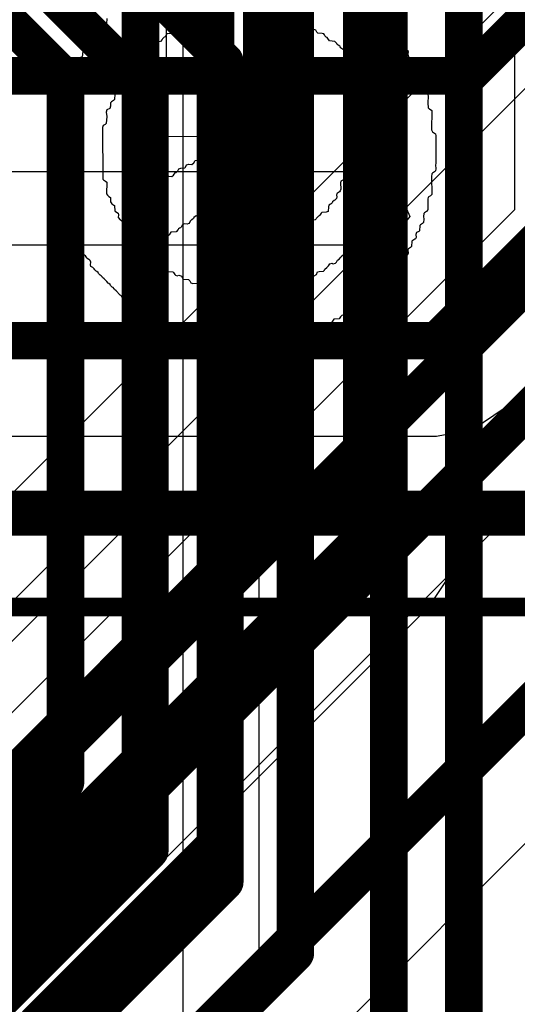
# Model space of a CAD drawing. Header units: millimetres. Extents: x -2 to 68, y -2 to 27.4.
# Tile 498 of 594: x 59.7 to 61, y 2.5 to 5.2. Entities that reach past the tile are written whole.
import ezdxf

# ---------------------------------------------------------------- set-up
doc = ezdxf.new("R2010")
doc.units = ezdxf.units.MM
for name, color, linetype in [('BottomLayer', 5, 'Continuous'), ('Mechanical10', 56, 'Continuous'), ('Mechanical6', 56, 'Continuous'), ('MidLayer2', 76, 'Continuous'), ('MidLayer3', 90, 'Continuous'), ('MidLayer5', 130, 'Continuous'), ('MidLayer6', 216, 'Continuous'), ('MidLayer7', 6, 'Continuous'), ('MidLayer8', 54, 'Continuous'), ('TopSolder', 216, 'Continuous')]:
    doc.layers.add(name, color=color, linetype=linetype)

# ---------------------------------------------------------------- blocks, each defined once
blk = doc.blocks.new('DF40C_80DP_0_4V_51__F_________1_B_291')
at = {"layer": 'Mechanical10', "const_width": 0.12}
blk.add_lwpolyline([(8.86, -1.03), (8.86, 1.03)], dxfattribs=at)
at = {"layer": 'Mechanical6', "const_width": 0.05}
blk.add_lwpolyline([(9.11, -1.28), (9.11, 1.28)], dxfattribs=at)

msp = doc.modelspace()

# ---------------------------------------------------------------- linework, layer by layer
at = {"layer": 'BottomLayer', "const_width": 0.1}
for points in [[(60.3981, 2.6666), (60.3981, 5.7725)], [(60.6476, 2.304), (60.6476, 5.5826)], [(60.185, 2.9561), (60.185, 5.455)], [(60.8476, 2.2211), (60.8476, 5.3826)], [(59.485, 5.3), (59.785, 5)], [(59.985, 3.0389), (59.985, 5.255)], [(59.785, 3.1218), (59.785, 5)], [(58.5942, 1.931), (59.785, 3.1218)], [(58.6771, 1.731), (59.985, 3.0389)], [(58.7599, 1.531), (60.185, 2.9561)], [(59.1366, 1.4051), (60.3981, 2.6666)]]:
    msp.add_lwpolyline(points, dxfattribs=at)
at = {"layer": 'BottomLayer', "const_width": 0.05}
for points in [[(59.76, 5, 1), (59.81, 5, 1)], [(59.76, 5, 1), (59.81, 5, 1)], [(59.76, 3.1218, 1), (59.81, 3.1218, 1)], [(59.76, 3.1218, 1), (59.81, 3.1218, 1)], [(59.96, 3.0389, 1), (60.01, 3.0389, 1)], [(59.96, 3.0389, 1), (60.01, 3.0389, 1)], [(60.16, 2.9561, 1), (60.21, 2.9561, 1)], [(60.16, 2.9561, 1), (60.21, 2.9561, 1)], [(60.3731, 2.6666, 1), (60.4231, 2.6666, 1)], [(60.3731, 2.6666, 1), (60.4231, 2.6666, 1)]]:
    msp.add_lwpolyline(points, format="xyb", close=True, dxfattribs=at)
at = {"layer": 'MidLayer2'}
for p, q in [((60.9552, 4.1198), (62.3052, 5.4698)), ((59.2535, 4.7517), (60.6506, 4.7517)), ((60.6506, 4.7517), (60.7036, 4.6317)), ((60.7036, 4.6317), (60.643, 4.5549)), ((60.643, 4.5549), (58.475, 4.5549)), ((60.8725, 4.0645), (60.9552, 4.1198)), ((59.3815, 4.0451), (60.775, 4.0451)), ((60.775, 4.0451), (60.8725, 4.0645))]:
    msp.add_line(p, q, dxfattribs=at)
at = {"layer": 'MidLayer2', "const_width": 0.1}
for points in [[(60.8596, 5.0066), (61.7886, 5.9356)], [(60.775, 4.3), (62.125, 5.65)], [(59.2535, 5.0066), (60.8596, 5.0066)], [(58.475, 4.3), (60.775, 4.3)]]:
    msp.add_lwpolyline(points, dxfattribs=at)
at = {"layer": 'MidLayer2', "const_width": 0.05}
for points in [[(60.8346, 5.0066, 1), (60.8846, 5.0066, 1)], [(60.8346, 5.0066, 1), (60.8846, 5.0066, 1)], [(60.75, 4.3, 1), (60.8, 4.3, 1)], [(60.75, 4.3, 1), (60.8, 4.3, 1)]]:
    msp.add_lwpolyline(points, format="xyb", close=True, dxfattribs=at)
at = {"layer": 'MidLayer3'}
for p, q in [((60.9827, 5.6359), (60.9827, 4.6493)), ((60.9827, 4.6493), (57.4308, 1.0974)), ((58.0393, 0.9073), (61.3173, 4.1853))]:
    msp.add_line(p, q, dxfattribs=at)
at = {"layer": 'MidLayer3', "const_width": 0.1}
for points in [[(57.4981, 0.9351), (61.1451, 4.5821)], [(57.6375, 0.7351), (61.385, 4.4827)]]:
    msp.add_lwpolyline(points, dxfattribs=at)
at = {"layer": 'MidLayer5'}
for p, q in [((60.8299, 3.7711), (60.8299, 5.6165)), ((60.0536, 5.3359), (60.0536, 3.9104)), ((60.0536, 3.9104), (59.4408, 3.2977)), ((60.8105, 3.6736), (60.8299, 3.7711)), ((60.7552, 3.5909), (60.8105, 3.6736)), ((57.5876, 0.4232), (60.7552, 3.5909))]:
    msp.add_line(p, q, dxfattribs=at)
at = {"layer": 'MidLayer5', "const_width": 0.1}
for points in [[(60.575, 3.7711), (60.575, 5.775)], [(60.3085, 3.8049), (60.3085, 5.4415)], [(57.0387, 0.5351), (60.3085, 3.8049)], [(57.139, 0.3351), (60.575, 3.7711)]]:
    msp.add_lwpolyline(points, dxfattribs=at)
at = {"layer": 'MidLayer5', "const_width": 0.05}
for points in [[(60.2835, 3.8049, 1), (60.3335, 3.8049, 1)], [(60.2835, 3.8049, 1), (60.3335, 3.8049, 1)], [(60.55, 3.7711, 1), (60.6, 3.7711, 1)], [(60.55, 3.7711, 1), (60.6, 3.7711, 1)]]:
    msp.add_lwpolyline(points, format="xyb", close=True, dxfattribs=at)
at = {"layer": 'MidLayer6'}
msp.add_line((59.766, 1.7141), (61.4513, 3.3995), dxfattribs=at)
at = {"layer": 'MidLayer6', "const_width": 0.1}
for points in [[(59.675, 5.58), (60.2099, 5.0451)], [(59.475, 5.4972), (60.0099, 4.9623)], [(60.2099, 2.8571), (60.2099, 5.0451)], [(60.0099, 2.94), (60.0099, 4.9623)], [(58.5795, 0.8881), (61.2711, 3.5797)], [(58.4572, 1.3872), (60.0099, 2.94)], [(58.54, 1.1872), (60.2099, 2.8571)]]:
    msp.add_lwpolyline(points, dxfattribs=at)
at = {"layer": 'MidLayer6', "const_width": 0.05}
for points in [[(60.1849, 5.0451, 1), (60.2349, 5.0451, 1)], [(60.1849, 5.0451, 1), (60.2349, 5.0451, 1)], [(59.9849, 4.9623, 1), (60.0349, 4.9623, 1)], [(59.9849, 4.9623, 1), (60.0349, 4.9623, 1)], [(59.9849, 2.94, 1), (60.0349, 2.94, 1)], [(59.9849, 2.94, 1), (60.0349, 2.94, 1)], [(60.1849, 2.8571, 1), (60.2349, 2.8571, 1)], [(60.1849, 2.8571, 1), (60.2349, 2.8571, 1)]]:
    msp.add_lwpolyline(points, format="xyb", close=True, dxfattribs=at)
at = {"layer": 'MidLayer7'}
for p, q in [((61.3, 5.55), (59.4071, 3.6571)), ((59.5513, 3.5129), (61.4442, 5.4058)), ((59.5513, 3.5129), (61.4442, 5.4058))]:
    msp.add_line(p, q, dxfattribs=at)
at = {"layer": 'MidLayer8'}
for p, q in [((60.098, 5.3592), (60.098, 1.196)), ((60.3019, 1.196), (60.3019, 5.3592))]:
    msp.add_line(p, q, dxfattribs=at)
at = {"layer": 'TopSolder'}
for p, q in [((59.8949, 5.1451), (59.896, 5.1594)), ((60.1175, 5.1473), (60.1142, 5.1418)), ((60.1202, 5.1501), (60.1175, 5.1473)), ((60.1312, 5.1512), (60.1202, 5.1501)), ((60.1357, 5.1523), (60.1312, 5.1512)), ((60.1384, 5.1572), (60.1357, 5.1523)), ((60.3819, 5.155), (60.3792, 5.16)), ((60.383, 5.1528), (60.3819, 5.155)), ((60.3886, 5.1506), (60.383, 5.1528)), ((60.4056, 5.1512), (60.3886, 5.1506)), ((60.41, 5.1501), (60.4056, 5.1512)), ((60.4156, 5.1412), (60.41, 5.1501)), ((60.6244, 5.1572), (60.6255, 5.155)), ((60.6255, 5.155), (60.6293, 5.1512)), ((60.6293, 5.1512), (60.6315, 5.1501)), ((60.6315, 5.1501), (60.6343, 5.1473)), ((60.6343, 5.1473), (60.6354, 5.1451)), ((59.8668, 5.1181), (59.869, 5.1203)), ((59.869, 5.1203), (59.8712, 5.1214)), ((59.8712, 5.1214), (59.8728, 5.1231)), ((59.8728, 5.1231), (59.8739, 5.1253)), ((59.8739, 5.1253), (59.88, 5.1313)), ((59.88, 5.1313), (59.8822, 5.1324)), ((59.8822, 5.1324), (59.885, 5.1363)), ((59.885, 5.1363), (59.8866, 5.139)), ((59.8866, 5.139), (59.8888, 5.1401)), ((59.8888, 5.1401), (59.8949, 5.1451)), ((60.0717, 5.1203), (60.0673, 5.1192)), ((60.0756, 5.1275), (60.0717, 5.1203)), ((60.0772, 5.1291), (60.0756, 5.1275)), ((60.0916, 5.1302), (60.0772, 5.1291)), ((60.0932, 5.1319), (60.0916, 5.1302)), ((60.0965, 5.1374), (60.0932, 5.1319)), ((60.0982, 5.139), (60.0965, 5.1374)), ((60.1092, 5.1401), (60.0982, 5.139)), ((60.1142, 5.1418), (60.1092, 5.1401)), ((60.4277, 5.1401), (60.4156, 5.1412)), ((60.4321, 5.139), (60.4277, 5.1401)), ((60.4348, 5.133), (60.4321, 5.139)), ((60.4365, 5.1313), (60.4348, 5.133)), ((60.4475, 5.1302), (60.4365, 5.1313)), ((60.4525, 5.1286), (60.4475, 5.1302)), ((60.4558, 5.1231), (60.4525, 5.1286)), ((60.4585, 5.1203), (60.4558, 5.1231)), ((60.4695, 5.1192), (60.4585, 5.1203)), ((60.6354, 5.1451), (60.6404, 5.1401)), ((60.6404, 5.1401), (60.6426, 5.139)), ((60.6426, 5.139), (60.6453, 5.1363)), ((60.6453, 5.1363), (60.6464, 5.1341)), ((60.6464, 5.1341), (60.6514, 5.1291)), ((60.6514, 5.1291), (60.6536, 5.128)), ((60.6536, 5.128), (60.6563, 5.1253)), ((60.6563, 5.1253), (60.6574, 5.1231)), ((60.6574, 5.1231), (60.6613, 5.1192)), ((59.8513, 5.0905), (59.8524, 5.095)), ((59.8519, 5.0988), (59.853, 5.1054)), ((59.853, 5.0955), (59.8519, 5.0988)), ((59.8524, 5.095), (59.853, 5.0955)), ((59.853, 5.1054), (59.8558, 5.1082)), ((59.8558, 5.1082), (59.8613, 5.1115)), ((59.8613, 5.1115), (59.8646, 5.117)), ((59.8646, 5.117), (59.8668, 5.1181)), ((60.0227, 5.0955), (60.0194, 5.09)), ((60.0244, 5.0972), (60.0227, 5.0955)), ((60.0387, 5.0983), (60.0244, 5.0972)), ((60.0425, 5.1032), (60.0387, 5.0983)), ((60.0436, 5.1054), (60.0425, 5.1032)), ((60.0486, 5.1093), (60.0436, 5.1054)), ((60.0508, 5.1104), (60.0486, 5.1093)), ((60.0536, 5.1153), (60.0508, 5.1104)), ((60.0563, 5.1181), (60.0536, 5.1153)), ((60.0673, 5.1192), (60.0563, 5.1181)), ((60.474, 5.1181), (60.4695, 5.1192)), ((60.4756, 5.1153), (60.474, 5.1181)), ((60.4767, 5.1131), (60.4756, 5.1153)), ((60.4806, 5.1093), (60.4767, 5.1131)), ((60.4828, 5.1082), (60.4806, 5.1093)), ((60.485, 5.106), (60.4828, 5.1082)), ((60.4894, 5.0994), (60.485, 5.106)), ((60.5037, 5.0983), (60.4894, 5.0994)), ((60.5087, 5.0922), (60.5037, 5.0983)), ((60.6613, 5.1192), (60.6635, 5.1181)), ((60.6635, 5.1181), (60.6662, 5.1153)), ((60.6662, 5.1153), (60.6674, 5.1131)), ((60.6674, 5.1131), (60.6723, 5.1082)), ((60.6723, 5.1082), (60.6745, 5.1071)), ((60.6745, 5.1071), (60.6773, 5.1043)), ((60.6773, 5.1043), (60.6784, 5.0911)), ((59.831, 5.0624), (59.8321, 5.0735)), ((59.8321, 5.0735), (59.8348, 5.0762)), ((59.8348, 5.0762), (59.837, 5.0773)), ((59.837, 5.0773), (59.842, 5.0823)), ((59.842, 5.0823), (59.8431, 5.0845)), ((59.8431, 5.0845), (59.8458, 5.0872)), ((59.8458, 5.0872), (59.8513, 5.0905)), ((59.9985, 5.0691), (59.9957, 5.0663)), ((59.9996, 5.0713), (59.9985, 5.0691)), ((60.0045, 5.0762), (59.9996, 5.0713)), ((60.0067, 5.0773), (60.0045, 5.0762)), ((60.0095, 5.0801), (60.0067, 5.0773)), ((60.0106, 5.0823), (60.0095, 5.0801)), ((60.0155, 5.0872), (60.0106, 5.0823)), ((60.0177, 5.0883), (60.0155, 5.0872)), ((60.0194, 5.09), (60.0177, 5.0883)), ((60.5098, 5.09), (60.5087, 5.0922)), ((60.5125, 5.0883), (60.5098, 5.09)), ((60.5164, 5.0856), (60.5125, 5.0883)), ((60.5175, 5.0834), (60.5164, 5.0856)), ((60.5197, 5.0812), (60.5175, 5.0834)), ((60.5208, 5.079), (60.5197, 5.0812)), ((60.5235, 5.0773), (60.5208, 5.079)), ((60.5257, 5.0762), (60.5235, 5.0773)), ((60.5274, 5.0746), (60.5257, 5.0762)), ((60.5285, 5.0724), (60.5274, 5.0746)), ((60.5346, 5.0663), (60.5285, 5.0724)), ((60.6784, 5.0911), (60.6811, 5.0883)), ((60.6811, 5.0883), (60.6833, 5.0872)), ((60.6833, 5.0872), (60.6883, 5.0823)), ((60.6883, 5.0823), (60.6894, 5.0801)), ((60.6894, 5.0801), (60.6921, 5.0773)), ((60.6921, 5.0773), (60.6977, 5.074)), ((60.6977, 5.074), (60.6993, 5.0691)), ((60.6993, 5.0691), (60.6982, 5.0658)), ((59.8194, 5.0377), (59.821, 5.0426)), ((59.8199, 5.0503), (59.8238, 5.0553)), ((59.821, 5.0426), (59.8199, 5.0503)), ((59.8238, 5.0553), (59.8299, 5.058)), ((59.8299, 5.058), (59.831, 5.0624)), ((59.9726, 5.0443), (59.9687, 5.0404)), ((59.9748, 5.0454), (59.9726, 5.0443)), ((59.9775, 5.0481), (59.9748, 5.0454)), ((59.9786, 5.0503), (59.9775, 5.0481)), ((59.9836, 5.0553), (59.9786, 5.0503)), ((59.9858, 5.0564), (59.9836, 5.0553)), ((59.9885, 5.0591), (59.9858, 5.0564)), ((59.9896, 5.0613), (59.9885, 5.0591)), ((59.9935, 5.0652), (59.9896, 5.0613)), ((59.9957, 5.0663), (59.9935, 5.0652)), ((60.5368, 5.0652), (60.5346, 5.0663)), ((60.5384, 5.0635), (60.5368, 5.0652)), ((60.5395, 5.0613), (60.5384, 5.0635)), ((60.5456, 5.0553), (60.5395, 5.0613)), ((60.5461, 5.0547), (60.5456, 5.0553)), ((60.5483, 5.0536), (60.5461, 5.0547)), ((60.5494, 5.0514), (60.5483, 5.0536)), ((60.5555, 5.0454), (60.5494, 5.0514)), ((60.5577, 5.0443), (60.5555, 5.0454)), ((60.5616, 5.0393), (60.5577, 5.0443)), ((60.6982, 5.0658), (60.6993, 5.0591)), ((60.6993, 5.0591), (60.7021, 5.0564)), ((60.7021, 5.0564), (60.7076, 5.0531)), ((60.7076, 5.0531), (60.7092, 5.0514)), ((60.7092, 5.0514), (60.7103, 5.0371)), ((59.8018, 5.0123), (59.8089, 5.0162)), ((59.8089, 5.0162), (59.81, 5.0206)), ((59.81, 5.0206), (59.8111, 5.0316)), ((59.8111, 5.0316), (59.8139, 5.0343)), ((59.8139, 5.0343), (59.8194, 5.0377)), ((59.9566, 5.0162), (59.9549, 5.0145)), ((59.9582, 5.02), (59.9566, 5.0162)), ((59.9588, 5.0316), (59.9577, 5.0272)), ((59.9577, 5.0272), (59.9582, 5.02)), ((59.9626, 5.0343), (59.9588, 5.0316)), ((59.9648, 5.0354), (59.9626, 5.0343)), ((59.9676, 5.0382), (59.9648, 5.0354)), ((59.9687, 5.0404), (59.9676, 5.0382)), ((60.5627, 5.0371), (60.5616, 5.0393)), ((60.5676, 5.0343), (60.5627, 5.0371)), ((60.5704, 5.0316), (60.5676, 5.0343)), ((60.5715, 5.0206), (60.5704, 5.0316)), ((60.5726, 5.0162), (60.5715, 5.0206)), ((60.5753, 5.0145), (60.5726, 5.0162)), ((60.7103, 5.0371), (60.712, 5.0354)), ((60.712, 5.0354), (60.7191, 5.0316)), ((60.7191, 5.0316), (60.7202, 5.0272)), ((60.7202, 5.0272), (60.7191, 5.0195)), ((60.7191, 5.0195), (60.7241, 5.0134)), ((59.7885, 4.9859), (59.7902, 4.9897)), ((59.7902, 4.9897), (59.7918, 4.9914)), ((59.7918, 4.9914), (59.7973, 4.9947)), ((59.7973, 4.9947), (59.799, 4.9963)), ((59.799, 4.9963), (59.8001, 5.0107)), ((59.8001, 5.0107), (59.8018, 5.0123)), ((59.9367, 4.9985), (59.9356, 4.9842)), ((59.9384, 5.0002), (59.9367, 4.9985)), ((59.9439, 5.0035), (59.9384, 5.0002)), ((59.9478, 5.0084), (59.9439, 5.0035)), ((59.9489, 5.0107), (59.9478, 5.0084)), ((59.9527, 5.0134), (59.9489, 5.0107)), ((59.9549, 5.0145), (59.9527, 5.0134)), ((60.5775, 5.0134), (60.5753, 5.0145)), ((60.5814, 5.0096), (60.5775, 5.0134)), ((60.5825, 5.0073), (60.5814, 5.0096)), ((60.5842, 5.0057), (60.5825, 5.0073)), ((60.5919, 5.0002), (60.5842, 5.0057)), ((60.593, 4.9958), (60.5919, 5.0002)), ((60.5924, 4.9864), (60.593, 4.9958)), ((60.7241, 5.0134), (60.7274, 5.0123)), ((60.7274, 5.0123), (60.7302, 5.0096)), ((60.7302, 5.0096), (60.7313, 4.9952)), ((60.7313, 4.9952), (60.7329, 4.9936)), ((60.7329, 4.9936), (60.7384, 4.9903)), ((60.7384, 4.9903), (60.7412, 4.9875)), ((59.7808, 4.9594), (59.7863, 4.9627)), ((59.7863, 4.9627), (59.7891, 4.9655)), ((59.7891, 4.9655), (59.7885, 4.9859)), ((59.9257, 4.9644), (59.9219, 4.9605)), ((59.9268, 4.9787), (59.9257, 4.9721)), ((59.9257, 4.9721), (59.9268, 4.9688)), ((59.9268, 4.9688), (59.9257, 4.9644)), ((59.934, 4.9826), (59.9268, 4.9787)), ((59.9356, 4.9842), (59.934, 4.9826)), ((60.0216, 4.8509), (60.0227, 4.9798)), ((60.0227, 4.9798), (60.0299, 4.9826)), ((60.0299, 4.9826), (60.0475, 4.9815)), ((60.0475, 4.9815), (60.523, 4.982)), ((60.523, 4.982), (60.5268, 4.9803)), ((60.5268, 4.9803), (60.5285, 4.9787)), ((60.5285, 4.9787), (60.5296, 4.9743)), ((60.5296, 4.9743), (60.5291, 4.8713)), ((60.5941, 4.9848), (60.5924, 4.9864)), ((60.5996, 4.9815), (60.5941, 4.9848)), ((60.6023, 4.9787), (60.5996, 4.9815)), ((60.6034, 4.9644), (60.6023, 4.9787)), ((60.6106, 4.9594), (60.6034, 4.9644)), ((60.7412, 4.9875), (60.7406, 4.9671)), ((60.7406, 4.9671), (60.7423, 4.9633)), ((60.7423, 4.9633), (60.7439, 4.9616)), ((59.777, 4.9313), (59.7792, 4.939)), ((59.7781, 4.95), (59.7792, 4.9578)), ((59.7792, 4.939), (59.7781, 4.95)), ((59.7792, 4.9578), (59.7808, 4.9594)), ((59.9075, 4.9374), (59.9048, 4.9346)), ((59.9131, 4.9407), (59.9075, 4.9374)), ((59.9153, 4.9429), (59.9131, 4.9407)), ((59.9164, 4.9572), (59.9153, 4.9429)), ((59.9219, 4.9605), (59.9164, 4.9572)), ((60.6128, 4.9583), (60.6106, 4.9594)), ((60.6145, 4.9522), (60.6128, 4.9583)), ((60.6134, 4.9478), (60.6145, 4.9522)), ((60.6145, 4.9434), (60.6134, 4.9478)), ((60.6161, 4.9418), (60.6145, 4.9434)), ((60.6216, 4.9385), (60.6161, 4.9418)), ((60.6233, 4.9368), (60.6216, 4.9385)), ((60.6244, 4.9225), (60.6233, 4.9368)), ((60.7439, 4.9616), (60.7494, 4.9583)), ((60.7494, 4.9583), (60.7511, 4.9567)), ((60.7511, 4.9567), (60.7522, 4.9522)), ((60.7522, 4.9522), (60.7511, 4.9346)), ((59.767, 4.9159), (59.7681, 4.9247)), ((59.7681, 4.9126), (59.767, 4.9159)), ((59.7676, 4.8889), (59.7681, 4.9126)), ((59.7681, 4.9247), (59.7698, 4.9275)), ((59.7698, 4.9275), (59.777, 4.9313)), ((59.8954, 4.9153), (59.8938, 4.9093)), ((59.9031, 4.9197), (59.8954, 4.9153)), ((59.9053, 4.9253), (59.9031, 4.9197)), ((59.9048, 4.9346), (59.9053, 4.9253)), ((60.626, 4.9208), (60.6244, 4.9225)), ((60.6315, 4.9175), (60.626, 4.9208)), ((60.6343, 4.9148), (60.6315, 4.9175)), ((60.6354, 4.8994), (60.6343, 4.9148)), ((60.7511, 4.9346), (60.7522, 4.9214)), ((60.7522, 4.9214), (60.7539, 4.9197)), ((60.7539, 4.9197), (60.7561, 4.9186)), ((60.7561, 4.9186), (60.7621, 4.9137)), ((60.7621, 4.9137), (60.7616, 4.8624)), ((59.7681, 4.8729), (59.7676, 4.8889)), ((59.8938, 4.9093), (59.8949, 4.8983)), ((59.8949, 4.8983), (59.8938, 4.8795)), ((60.6343, 4.885), (60.6354, 4.8994)), ((60.6359, 4.879), (60.6343, 4.885)), ((59.756, 4.8564), (59.7571, 4.8597)), ((59.7571, 4.8597), (59.7588, 4.8635)), ((59.7588, 4.8635), (59.761, 4.8646)), ((59.761, 4.8646), (59.767, 4.8685)), ((59.767, 4.8685), (59.7681, 4.8729)), ((59.8855, 4.8735), (59.8839, 4.8685)), ((59.8839, 4.8685), (59.885, 4.7308)), ((59.891, 4.8768), (59.8855, 4.8735)), ((59.8938, 4.8795), (59.891, 4.8768)), ((60.5291, 4.8713), (60.5335, 4.8657)), ((60.5335, 4.8657), (60.539, 4.8624)), ((60.539, 4.8624), (60.5406, 4.8564)), ((60.6415, 4.8757), (60.6359, 4.879)), ((60.6431, 4.874), (60.6415, 4.8757)), ((60.6459, 4.8702), (60.6431, 4.874)), ((60.6453, 4.7616), (60.6459, 4.8702)), ((60.7616, 4.8624), (60.7638, 4.8569)), ((59.7571, 4.8542), (59.756, 4.8564)), ((59.7566, 4.75), (59.7571, 4.8542)), ((60.0227, 4.8465), (60.0216, 4.8509)), ((60.0244, 4.8448), (60.0227, 4.8465)), ((60.0321, 4.8437), (60.0244, 4.8448)), ((60.0332, 4.8437), (60.0321, 4.8437)), ((60.0381, 4.8443), (60.0332, 4.8437)), ((60.1588, 4.8437), (60.0381, 4.8443)), ((60.183, 4.8448), (60.1588, 4.8437)), ((60.1874, 4.8437), (60.183, 4.8448)), ((60.1902, 4.841), (60.1874, 4.8437)), ((60.1913, 4.8178), (60.1902, 4.841)), ((60.2888, 4.8536), (60.2861, 4.8509)), ((60.2861, 4.8509), (60.2861, 4.8134)), ((60.291, 4.8547), (60.2888, 4.8536)), ((60.2943, 4.8558), (60.291, 4.8547)), ((60.2976, 4.8547), (60.2943, 4.8558)), ((60.4018, 4.8553), (60.2976, 4.8547)), ((60.4089, 4.8547), (60.4018, 4.8553)), ((60.4117, 4.852), (60.4089, 4.8547)), ((60.4128, 4.7847), (60.4117, 4.852)), ((60.5406, 4.8564), (60.5395, 4.8421)), ((60.5395, 4.8421), (60.5401, 4.8084)), ((60.7638, 4.8569), (60.7715, 4.8514)), ((60.7715, 4.8514), (60.7731, 4.8465)), ((60.7731, 4.8465), (60.7726, 4.8316)), ((60.7726, 4.8316), (60.7731, 4.7726)), ((60.1764, 4.8029), (60.1803, 4.8068)), ((60.1803, 4.8068), (60.1814, 4.809)), ((60.1814, 4.809), (60.1852, 4.8128)), ((60.1852, 4.8128), (60.1874, 4.814)), ((60.1874, 4.814), (60.1913, 4.8178)), ((60.2861, 4.8123), (60.2855, 4.7985)), ((60.2861, 4.8134), (60.2861, 4.8123)), ((60.5401, 4.8084), (60.5384, 4.8046)), ((60.1274, 4.7748), (60.1307, 4.7803)), ((60.1307, 4.7803), (60.145, 4.7814)), ((60.145, 4.7814), (60.1483, 4.7847)), ((60.1483, 4.7847), (60.1494, 4.7881)), ((60.1494, 4.7881), (60.1522, 4.7908)), ((60.1522, 4.7908), (60.1566, 4.7919)), ((60.1566, 4.7919), (60.1632, 4.7908)), ((60.1632, 4.7908), (60.1682, 4.7936)), ((60.1682, 4.7936), (60.1715, 4.7991)), ((60.1715, 4.7991), (60.1742, 4.8018)), ((60.1742, 4.8018), (60.1764, 4.8029)), ((60.2855, 4.7985), (60.2872, 4.7947)), ((60.2872, 4.7947), (60.2899, 4.7919)), ((60.2899, 4.7919), (60.2954, 4.7886)), ((60.2954, 4.7886), (60.2971, 4.7836)), ((60.2971, 4.7836), (60.296, 4.766)), ((60.4139, 4.7814), (60.4128, 4.7847)), ((60.4128, 4.7748), (60.4139, 4.7814)), ((60.5296, 4.798), (60.5285, 4.7903)), ((60.5285, 4.7903), (60.5296, 4.7859)), ((60.5296, 4.7859), (60.5285, 4.7308)), ((60.5313, 4.7996), (60.5296, 4.798)), ((60.5368, 4.8029), (60.5313, 4.7996)), ((60.5384, 4.8046), (60.5368, 4.8029)), ((60.0795, 4.7489), (60.0844, 4.7528)), ((60.0844, 4.7528), (60.0877, 4.7583)), ((60.0877, 4.7583), (60.0927, 4.76)), ((60.0927, 4.76), (60.1037, 4.7611)), ((60.1037, 4.7611), (60.1053, 4.7627)), ((60.1053, 4.7627), (60.1081, 4.7688)), ((60.1081, 4.7688), (60.1142, 4.7704)), ((60.1142, 4.7704), (60.1224, 4.7699)), ((60.1224, 4.7699), (60.1274, 4.7748)), ((60.296, 4.766), (60.3009, 4.76)), ((60.3009, 4.76), (60.3032, 4.7589)), ((60.3032, 4.7589), (60.307, 4.755)), ((60.307, 4.755), (60.3081, 4.7528)), ((60.3081, 4.7528), (60.3098, 4.75)), ((60.3891, 4.75), (60.3935, 4.7566)), ((60.3935, 4.7566), (60.3968, 4.76)), ((60.3968, 4.76), (60.399, 4.7611)), ((60.399, 4.7611), (60.4018, 4.7638)), ((60.4018, 4.7638), (60.4029, 4.766)), ((60.4029, 4.766), (60.4067, 4.7699)), ((60.4067, 4.7699), (60.4089, 4.771)), ((60.4089, 4.771), (60.4128, 4.7748)), ((60.6464, 4.7473), (60.6453, 4.7616)), ((60.772, 4.7528), (60.7693, 4.75)), ((60.7731, 4.7726), (60.772, 4.7693)), ((60.772, 4.7693), (60.7731, 4.7583)), ((60.7731, 4.7583), (60.772, 4.7528)), ((59.7571, 4.7429), (59.7566, 4.75)), ((59.7588, 4.7412), (59.7571, 4.7429)), ((59.7643, 4.7379), (59.7588, 4.7412)), ((59.7681, 4.733), (59.7643, 4.7379)), ((59.7676, 4.7225), (59.7681, 4.733)), ((59.885, 4.7308), (59.8866, 4.7291)), ((59.8866, 4.7291), (59.8921, 4.7258)), ((60.0315, 4.7219), (60.0365, 4.728)), ((60.0365, 4.728), (60.0508, 4.7291)), ((60.0508, 4.7291), (60.0525, 4.7308)), ((60.0525, 4.7308), (60.0563, 4.7379)), ((60.0563, 4.7379), (60.0607, 4.739)), ((60.0607, 4.739), (60.0684, 4.7379)), ((60.0684, 4.7379), (60.0734, 4.7418)), ((60.0734, 4.7418), (60.0745, 4.744)), ((60.0745, 4.744), (60.0772, 4.7478)), ((60.0772, 4.7478), (60.0795, 4.7489)), ((60.3098, 4.75), (60.3142, 4.7489)), ((60.3142, 4.7489), (60.3252, 4.7478)), ((60.3252, 4.7478), (60.3279, 4.7451)), ((60.3279, 4.7451), (60.3313, 4.7396)), ((60.3313, 4.7396), (60.3362, 4.7379)), ((60.3362, 4.7379), (60.3538, 4.739)), ((60.3538, 4.739), (60.3571, 4.7379)), ((60.3571, 4.7379), (60.3671, 4.739)), ((60.3671, 4.739), (60.3698, 4.7418)), ((60.3698, 4.7418), (60.3731, 4.7473)), ((60.3731, 4.7473), (60.3748, 4.7489)), ((60.3748, 4.7489), (60.3891, 4.75)), ((60.5268, 4.7291), (60.5197, 4.7252)), ((60.5285, 4.7308), (60.5268, 4.7291)), ((60.6348, 4.7324), (60.637, 4.7368)), ((60.6354, 4.701), (60.6348, 4.7324)), ((60.637, 4.7368), (60.6393, 4.7379)), ((60.6393, 4.7379), (60.6453, 4.7429)), ((60.6453, 4.7429), (60.6464, 4.7473)), ((60.7621, 4.7451), (60.7616, 4.7379)), ((60.7616, 4.7379), (60.7621, 4.69)), ((60.7638, 4.7467), (60.7621, 4.7451)), ((60.7693, 4.75), (60.7638, 4.7467)), ((59.767, 4.6834), (59.7681, 4.7043)), ((59.7681, 4.7043), (59.7676, 4.7225)), ((59.8921, 4.7258), (59.8949, 4.723)), ((59.8949, 4.723), (59.8943, 4.6916)), ((60.021, 4.7104), (60.0227, 4.7142)), ((60.0216, 4.5732), (60.021, 4.7104)), ((60.0227, 4.7142), (60.0255, 4.717)), ((60.0255, 4.717), (60.0277, 4.7181)), ((60.0277, 4.7181), (60.0304, 4.7197)), ((60.0304, 4.7197), (60.0315, 4.7219)), ((60.5191, 4.7038), (60.518, 4.6993)), ((60.5197, 4.7252), (60.5186, 4.7208)), ((60.5186, 4.7208), (60.5191, 4.7038)), ((60.6326, 4.6982), (60.6354, 4.701)), ((59.7681, 4.679), (59.767, 4.6834)), ((59.7698, 4.6773), (59.7681, 4.679)), ((59.7753, 4.674), (59.7698, 4.6773)), ((59.777, 4.6723), (59.7753, 4.674)), ((59.8943, 4.6916), (59.8971, 4.6878)), ((59.8971, 4.6878), (59.8987, 4.6861)), ((59.8987, 4.6861), (59.9009, 4.685)), ((59.9009, 4.685), (59.9048, 4.6823)), ((59.9048, 4.6823), (59.9053, 4.6773)), ((59.9053, 4.6773), (59.9048, 4.6701)), ((60.1941, 4.674), (60.1913, 4.6712)), ((60.2183, 4.6751), (60.1941, 4.674)), ((60.22, 4.6735), (60.2183, 4.6751)), ((60.5015, 4.674), (60.4976, 4.6701)), ((60.5037, 4.6751), (60.5015, 4.674)), ((60.5076, 4.679), (60.5037, 4.6751)), ((60.5087, 4.6922), (60.5076, 4.6878)), ((60.5076, 4.6878), (60.5087, 4.6834)), ((60.5087, 4.6834), (60.5076, 4.679)), ((60.5103, 4.6938), (60.5087, 4.6922)), ((60.5158, 4.6971), (60.5103, 4.6938)), ((60.518, 4.6993), (60.5158, 4.6971)), ((60.6233, 4.6668), (60.6255, 4.6746)), ((60.6244, 4.6823), (60.6255, 4.6933)), ((60.6255, 4.6746), (60.6244, 4.6823)), ((60.6255, 4.6933), (60.6271, 4.6949)), ((60.6271, 4.6949), (60.6326, 4.6982)), ((60.7528, 4.6828), (60.7511, 4.6779)), ((60.7511, 4.6779), (60.7517, 4.6498)), ((60.7583, 4.6861), (60.7528, 4.6828)), ((60.7621, 4.69), (60.7583, 4.6861)), ((59.7786, 4.6685), (59.777, 4.6723)), ((59.7781, 4.6503), (59.7786, 4.6685)), ((59.7792, 4.6459), (59.7781, 4.6503)), ((59.9048, 4.6701), (59.9086, 4.6652)), ((59.9086, 4.6652), (59.9142, 4.6619)), ((59.9142, 4.6619), (59.9158, 4.6602)), ((59.9158, 4.6602), (59.9169, 4.6459)), ((60.1593, 4.6492), (60.1544, 4.6431)), ((60.1604, 4.6514), (60.1593, 4.6492)), ((60.1621, 4.6531), (60.1604, 4.6514)), ((60.1764, 4.6542), (60.1621, 4.6531)), ((60.1803, 4.6591), (60.1764, 4.6542)), ((60.1814, 4.6613), (60.1803, 4.6591)), ((60.1863, 4.6652), (60.1814, 4.6613)), ((60.1885, 4.6663), (60.1863, 4.6652)), ((60.1902, 4.669), (60.1885, 4.6663)), ((60.1913, 4.6712), (60.1902, 4.669)), ((60.2238, 4.6674), (60.22, 4.6735)), ((60.2293, 4.6641), (60.2238, 4.6674)), ((60.2326, 4.6608), (60.2293, 4.6641)), ((60.2337, 4.6465), (60.2326, 4.6608)), ((60.4866, 4.6569), (60.4855, 4.6448)), ((60.4877, 4.6613), (60.4866, 4.6569)), ((60.4916, 4.6641), (60.4877, 4.6613)), ((60.4938, 4.6652), (60.4916, 4.6641)), ((60.4965, 4.6679), (60.4938, 4.6652)), ((60.4976, 4.6701), (60.4965, 4.6679)), ((60.6128, 4.6465), (60.6145, 4.6514)), ((60.6134, 4.6591), (60.6161, 4.663)), ((60.6145, 4.6514), (60.6134, 4.6591)), ((60.6161, 4.663), (60.6233, 4.6668)), ((60.7517, 4.6498), (60.75, 4.6459)), ((59.7863, 4.642), (59.7792, 4.6459)), ((59.7891, 4.6371), (59.7863, 4.642)), ((59.788, 4.6195), (59.7891, 4.6371)), ((59.9169, 4.6459), (59.9186, 4.6442)), ((59.9186, 4.6442), (59.9257, 4.6404)), ((59.9257, 4.6404), (59.9268, 4.636)), ((59.9268, 4.636), (59.9257, 4.6283)), ((59.9257, 4.6283), (59.9307, 4.6222)), ((59.9307, 4.6222), (59.9329, 4.6211)), ((60.1224, 4.6222), (60.1202, 4.6211)), ((60.1263, 4.6261), (60.1224, 4.6222)), ((60.1274, 4.6283), (60.1263, 4.6261)), ((60.1334, 4.6332), (60.1274, 4.6283)), ((60.1401, 4.6321), (60.1334, 4.6332)), ((60.1445, 4.6332), (60.1401, 4.6321)), ((60.1472, 4.636), (60.1445, 4.6332)), ((60.1483, 4.6382), (60.1472, 4.636)), ((60.1522, 4.642), (60.1483, 4.6382)), ((60.1544, 4.6431), (60.1522, 4.642)), ((60.2392, 4.6431), (60.2337, 4.6465)), ((60.2442, 4.6371), (60.2392, 4.6431)), ((60.2453, 4.6349), (60.2442, 4.6371)), ((60.2492, 4.6321), (60.2453, 4.6349)), ((60.2569, 4.6332), (60.2492, 4.6321)), ((60.2618, 4.6316), (60.2569, 4.6332)), ((60.2651, 4.6261), (60.2618, 4.6316)), ((60.2701, 4.6222), (60.2651, 4.6261)), ((60.2723, 4.6211), (60.2701, 4.6222)), ((60.4508, 4.6222), (60.4365, 4.6211)), ((60.4536, 4.625), (60.4508, 4.6222)), ((60.4547, 4.6272), (60.4536, 4.625)), ((60.4596, 4.6321), (60.4547, 4.6272)), ((60.4618, 4.6332), (60.4596, 4.6321)), ((60.4635, 4.6349), (60.4618, 4.6332)), ((60.4668, 4.6404), (60.4635, 4.6349)), ((60.4684, 4.642), (60.4668, 4.6404)), ((60.4806, 4.6431), (60.4684, 4.642)), ((60.4855, 4.6448), (60.4806, 4.6431)), ((60.5935, 4.6195), (60.6023, 4.625)), ((60.6023, 4.625), (60.6034, 4.6294)), ((60.6034, 4.6294), (60.6045, 4.6404)), ((60.6045, 4.6404), (60.6073, 4.6431)), ((60.6073, 4.6431), (60.6128, 4.6465)), ((60.7412, 4.6393), (60.7401, 4.6316)), ((60.7401, 4.6316), (60.7412, 4.6239)), ((60.7412, 4.6239), (60.7401, 4.615)), ((60.7428, 4.6409), (60.7412, 4.6393)), ((60.7483, 4.6442), (60.7428, 4.6409)), ((60.75, 4.6459), (60.7483, 4.6442)), ((59.7902, 4.6139), (59.788, 4.6195)), ((59.7979, 4.6095), (59.7902, 4.6139)), ((59.799, 4.5952), (59.7979, 4.6095)), ((59.8018, 4.5925), (59.799, 4.5952)), ((59.9329, 4.6211), (59.9378, 4.6161)), ((59.9378, 4.6161), (59.939, 4.6139)), ((59.939, 4.6139), (59.9406, 4.6123)), ((59.9406, 4.6123), (59.9428, 4.6112)), ((59.9428, 4.6112), (59.9467, 4.6084)), ((59.9467, 4.6084), (59.9478, 4.604)), ((59.9478, 4.604), (59.9489, 4.593)), ((60.0855, 4.5963), (60.0806, 4.5903)), ((60.0866, 4.5985), (60.0855, 4.5963)), ((60.0894, 4.6002), (60.0866, 4.5985)), ((60.0916, 4.6013), (60.0894, 4.6002)), ((60.0932, 4.6029), (60.0916, 4.6013)), ((60.0965, 4.6084), (60.0932, 4.6029)), ((60.0982, 4.6101), (60.0965, 4.6084)), ((60.102, 4.6117), (60.0982, 4.6101)), ((60.1092, 4.6112), (60.102, 4.6117)), ((60.1136, 4.6123), (60.1092, 4.6112)), ((60.1164, 4.6161), (60.1136, 4.6123)), ((60.1175, 4.6184), (60.1164, 4.6161)), ((60.1202, 4.6211), (60.1175, 4.6184)), ((60.2751, 4.6173), (60.2723, 4.6211)), ((60.2762, 4.615), (60.2751, 4.6173)), ((60.2811, 4.6112), (60.2762, 4.615)), ((60.2987, 4.6123), (60.2811, 4.6112)), ((60.3032, 4.6112), (60.2987, 4.6123)), ((60.3048, 4.6095), (60.3032, 4.6112)), ((60.3081, 4.604), (60.3048, 4.6095)), ((60.3098, 4.6024), (60.3081, 4.604)), ((60.3136, 4.6007), (60.3098, 4.6024)), ((60.3968, 4.6013), (60.3136, 4.6007)), ((60.4012, 4.6002), (60.3968, 4.6013)), ((60.4089, 4.6013), (60.4012, 4.6002)), ((60.4106, 4.6029), (60.4089, 4.6013)), ((60.4139, 4.6084), (60.4106, 4.6029)), ((60.4156, 4.6101), (60.4139, 4.6084)), ((60.4266, 4.6112), (60.4156, 4.6101)), ((60.431, 4.6123), (60.4266, 4.6112)), ((60.4365, 4.6211), (60.431, 4.6123)), ((60.5814, 4.5941), (60.5825, 4.5963)), ((60.5825, 4.5963), (60.5875, 4.6013)), ((60.5875, 4.6013), (60.5897, 4.6024)), ((60.5897, 4.6024), (60.5924, 4.6051)), ((60.5924, 4.6051), (60.5935, 4.6195)), ((60.7302, 4.6073), (60.7291, 4.593)), ((60.7318, 4.609), (60.7302, 4.6073)), ((60.7373, 4.6123), (60.7318, 4.609)), ((60.7401, 4.615), (60.7373, 4.6123)), ((59.8073, 4.5892), (59.8018, 4.5925)), ((59.8095, 4.5869), (59.8073, 4.5892)), ((59.8106, 4.5726), (59.8095, 4.5869)), ((59.8161, 4.5693), (59.8106, 4.5726)), ((59.8199, 4.5655), (59.8161, 4.5693)), ((59.9489, 4.593), (59.9505, 4.5914)), ((59.9505, 4.5914), (59.956, 4.588)), ((59.956, 4.588), (59.9577, 4.5864)), ((59.9577, 4.5864), (59.9588, 4.5842)), ((59.9588, 4.5842), (59.9637, 4.5792)), ((59.9637, 4.5792), (59.9659, 4.5781)), ((59.9659, 4.5781), (59.9687, 4.5754)), ((59.9687, 4.5754), (59.9698, 4.5732)), ((59.9698, 4.5732), (59.9737, 4.5693)), ((59.9737, 4.5693), (59.9759, 4.5682)), ((60.0249, 4.5699), (60.0216, 4.5732)), ((60.0436, 4.5688), (60.0249, 4.5699)), ((60.0464, 4.5693), (60.0436, 4.5688)), ((60.0508, 4.5704), (60.0464, 4.5693)), ((60.0525, 4.5732), (60.0508, 4.5704)), ((60.0536, 4.5754), (60.0525, 4.5732)), ((60.0574, 4.5792), (60.0536, 4.5754)), ((60.0596, 4.5803), (60.0574, 4.5792)), ((60.0618, 4.5825), (60.0596, 4.5803)), ((60.0662, 4.5892), (60.0618, 4.5825)), ((60.0806, 4.5903), (60.0662, 4.5892)), ((60.5605, 4.5743), (60.5643, 4.5792)), ((60.5616, 4.5666), (60.5605, 4.5743)), ((60.5643, 4.5792), (60.5698, 4.5825)), ((60.5698, 4.5825), (60.5715, 4.5842)), ((60.5715, 4.5842), (60.5726, 4.5864)), ((60.5726, 4.5864), (60.5775, 4.5914)), ((60.5775, 4.5914), (60.5797, 4.5925)), ((60.5797, 4.5925), (60.5814, 4.5941)), ((60.7164, 4.5704), (60.7092, 4.5655)), ((60.7186, 4.5715), (60.7164, 4.5704)), ((60.7202, 4.5754), (60.7186, 4.5715)), ((60.7213, 4.5886), (60.7191, 4.5831)), ((60.7191, 4.5831), (60.7202, 4.5754)), ((60.7274, 4.5914), (60.7213, 4.5886)), ((60.7291, 4.593), (60.7274, 4.5914)), ((59.821, 4.5611), (59.8199, 4.5655)), ((59.8199, 4.5577), (59.821, 4.5611)), ((59.821, 4.5511), (59.8199, 4.5577)), ((59.8282, 4.5473), (59.821, 4.5511)), ((59.8299, 4.5456), (59.8282, 4.5473)), ((59.831, 4.5313), (59.8299, 4.5456)), ((59.9759, 4.5682), (59.9786, 4.5655)), ((59.9786, 4.5655), (59.9797, 4.5611)), ((59.9797, 4.5611), (59.9786, 4.5544)), ((59.9786, 4.5544), (59.9836, 4.5484)), ((59.9836, 4.5484), (59.9858, 4.5473)), ((59.9858, 4.5473), (59.9896, 4.5434)), ((59.9896, 4.5434), (59.9907, 4.5412)), ((60.5346, 4.5374), (60.5406, 4.5434)), ((60.5406, 4.5434), (60.5417, 4.5456)), ((60.5417, 4.5456), (60.5434, 4.5473)), ((60.5434, 4.5473), (60.5456, 4.5484)), ((60.5456, 4.5484), (60.5516, 4.5544)), ((60.5516, 4.5544), (60.5527, 4.5566)), ((60.5527, 4.5566), (60.5544, 4.5583)), ((60.5544, 4.5583), (60.5599, 4.5616)), ((60.5599, 4.5616), (60.5616, 4.5666)), ((60.6999, 4.5451), (60.6982, 4.5434)), ((60.6982, 4.5434), (60.6988, 4.533)), ((60.7054, 4.5484), (60.6999, 4.5451)), ((60.7081, 4.5511), (60.7054, 4.5484)), ((60.7092, 4.5655), (60.7081, 4.5511)), ((59.8326, 4.5296), (59.831, 4.5313)), ((59.8381, 4.5263), (59.8326, 4.5296)), ((59.842, 4.5214), (59.8381, 4.5263)), ((59.8431, 4.5192), (59.842, 4.5214)), ((59.8469, 4.5164), (59.8431, 4.5192)), ((59.8491, 4.5153), (59.8469, 4.5164)), ((59.9907, 4.5412), (59.9946, 4.5374)), ((59.9946, 4.5374), (59.9968, 4.5363)), ((59.9968, 4.5363), (60.0007, 4.5324)), ((60.0007, 4.5324), (60.0018, 4.5302)), ((60.0018, 4.5302), (60.0045, 4.5274)), ((60.0045, 4.5274), (60.0067, 4.5263)), ((60.0067, 4.5263), (60.0106, 4.5225)), ((60.0106, 4.5225), (60.0117, 4.5203)), ((60.0117, 4.5203), (60.0133, 4.5175)), ((60.0133, 4.5175), (60.0177, 4.5164)), ((60.0177, 4.5164), (60.0288, 4.5153)), ((60.5109, 4.5148), (60.5147, 4.5175)), ((60.5147, 4.5175), (60.5197, 4.5225)), ((60.5197, 4.5225), (60.5208, 4.5247)), ((60.5208, 4.5247), (60.5224, 4.5263)), ((60.5224, 4.5263), (60.5246, 4.5274)), ((60.5246, 4.5274), (60.5296, 4.5324)), ((60.5296, 4.5324), (60.5307, 4.5346)), ((60.5307, 4.5346), (60.5324, 4.5363)), ((60.5324, 4.5363), (60.5346, 4.5374)), ((60.6833, 4.5164), (60.6811, 4.5153)), ((60.6872, 4.5203), (60.6833, 4.5164)), ((60.6883, 4.5225), (60.6872, 4.5203)), ((60.691, 4.5252), (60.6883, 4.5225)), ((60.6971, 4.5291), (60.691, 4.5252)), ((60.6988, 4.533), (60.6971, 4.5291)), ((59.8508, 4.5137), (59.8491, 4.5153)), ((59.8524, 4.5098), (59.8508, 4.5137)), ((59.8519, 4.5026), (59.8524, 4.5098)), ((59.853, 4.4982), (59.8519, 4.5026)), ((59.858, 4.4955), (59.853, 4.4982)), ((59.8618, 4.4916), (59.858, 4.4955)), ((59.8629, 4.4894), (59.8618, 4.4916)), ((60.0288, 4.5153), (60.0315, 4.5126)), ((60.0315, 4.5126), (60.0326, 4.5104)), ((60.0326, 4.5104), (60.0343, 4.5076)), ((60.0343, 4.5076), (60.0365, 4.5065)), ((60.0365, 4.5065), (60.0425, 4.5015)), ((60.0425, 4.5015), (60.0436, 4.4993)), ((60.0436, 4.4993), (60.0486, 4.4944)), ((60.0486, 4.4944), (60.0508, 4.4933)), ((60.0508, 4.4933), (60.0525, 4.4916)), ((60.0525, 4.4916), (60.0536, 4.4894)), ((60.4756, 4.4883), (60.4767, 4.4905)), ((60.4767, 4.4905), (60.4817, 4.4955)), ((60.4817, 4.4955), (60.4839, 4.4966)), ((60.4839, 4.4966), (60.4866, 4.4993)), ((60.4866, 4.4993), (60.4899, 4.5049)), ((60.4899, 4.5049), (60.496, 4.5065)), ((60.496, 4.5065), (60.4993, 4.5054)), ((60.4993, 4.5054), (60.5048, 4.5065)), ((60.5048, 4.5065), (60.5076, 4.5093)), ((60.5076, 4.5093), (60.5109, 4.5148)), ((60.6674, 4.4905), (60.6635, 4.4856)), ((60.6685, 4.4927), (60.6674, 4.4905)), ((60.6734, 4.4955), (60.6685, 4.4927)), ((60.6762, 4.4982), (60.6734, 4.4955)), ((60.6773, 4.5093), (60.6762, 4.4982)), ((60.6784, 4.5137), (60.6773, 4.5093)), ((60.6811, 4.5153), (60.6784, 4.5137)), ((59.8668, 4.4856), (59.8629, 4.4894)), ((59.869, 4.4845), (59.8668, 4.4856)), ((59.8717, 4.4817), (59.869, 4.4845)), ((59.8728, 4.4795), (59.8717, 4.4817)), ((59.8778, 4.4745), (59.8728, 4.4795)), ((59.88, 4.4734), (59.8778, 4.4745)), ((59.8827, 4.4707), (59.88, 4.4734)), ((59.8839, 4.4685), (59.8827, 4.4707)), ((59.8877, 4.4646), (59.8839, 4.4685)), ((59.8899, 4.4635), (59.8877, 4.4646)), ((60.0536, 4.4894), (60.0574, 4.4845)), ((60.0574, 4.4845), (60.0717, 4.4834)), ((60.0717, 4.4834), (60.0734, 4.4817)), ((60.0734, 4.4817), (60.0767, 4.4762)), ((60.0767, 4.4762), (60.0783, 4.4745)), ((60.0783, 4.4745), (60.0828, 4.4734)), ((60.0828, 4.4734), (60.0872, 4.4745)), ((60.0872, 4.4745), (60.0927, 4.4734)), ((60.0927, 4.4734), (60.0943, 4.4718)), ((60.0943, 4.4718), (60.0987, 4.4641)), ((60.0987, 4.4641), (60.1131, 4.463)), ((60.42, 4.4635), (60.431, 4.4646)), ((60.431, 4.4646), (60.4337, 4.4674)), ((60.4337, 4.4674), (60.437, 4.4729)), ((60.437, 4.4729), (60.442, 4.4745)), ((60.442, 4.4745), (60.4486, 4.4734)), ((60.4486, 4.4734), (60.4541, 4.4767)), ((60.4541, 4.4767), (60.4574, 4.4834)), ((60.4574, 4.4834), (60.4618, 4.4845)), ((60.4618, 4.4845), (60.4729, 4.4856)), ((60.4729, 4.4856), (60.4756, 4.4883)), ((60.6431, 4.4652), (60.6365, 4.4597)), ((60.6442, 4.4674), (60.6431, 4.4652)), ((60.6464, 4.4696), (60.6442, 4.4674)), ((60.6475, 4.4718), (60.6464, 4.4696)), ((60.6492, 4.4723), (60.6475, 4.4718)), ((60.6541, 4.4762), (60.6492, 4.4723)), ((60.6552, 4.4784), (60.6541, 4.4762)), ((60.6613, 4.4845), (60.6552, 4.4784)), ((60.6635, 4.4856), (60.6613, 4.4845)), ((59.8938, 4.4597), (59.8899, 4.4635)), ((59.8949, 4.4575), (59.8938, 4.4597)), ((59.8987, 4.4536), (59.8949, 4.4575)), ((59.9009, 4.4525), (59.8987, 4.4536)), ((59.9037, 4.4497), (59.9009, 4.4525)), ((59.9048, 4.4475), (59.9037, 4.4497)), ((59.9097, 4.4426), (59.9048, 4.4475)), ((59.912, 4.4415), (59.9097, 4.4426)), ((59.9147, 4.4387), (59.912, 4.4415)), ((59.9158, 4.4365), (59.9147, 4.4387)), ((60.1131, 4.463), (60.1164, 4.4597)), ((60.1164, 4.4597), (60.1197, 4.4542)), ((60.1197, 4.4542), (60.1246, 4.4525)), ((60.1246, 4.4525), (60.1423, 4.4536)), ((60.1423, 4.4536), (60.1483, 4.4486)), ((60.1483, 4.4486), (60.1516, 4.4431)), ((60.1516, 4.4431), (60.1577, 4.4415)), ((60.1577, 4.4415), (60.172, 4.4426)), ((60.172, 4.4426), (60.1764, 4.4415)), ((60.1764, 4.4415), (60.1803, 4.4376)), ((60.1803, 4.4376), (60.183, 4.4327)), ((60.3489, 4.4354), (60.3522, 4.4409)), ((60.3522, 4.4409), (60.3571, 4.4426)), ((60.3571, 4.4426), (60.3742, 4.442)), ((60.3742, 4.442), (60.3781, 4.4437)), ((60.3781, 4.4437), (60.3808, 4.4464)), ((60.3808, 4.4464), (60.3841, 4.452)), ((60.3841, 4.452), (60.3902, 4.4536)), ((60.3902, 4.4536), (60.4078, 4.4525)), ((60.4078, 4.4525), (60.4117, 4.4553)), ((60.4117, 4.4553), (60.4156, 4.4624)), ((60.4156, 4.4624), (60.42, 4.4635)), ((60.6145, 4.4376), (60.6106, 4.4327)), ((60.6156, 4.4398), (60.6145, 4.4376)), ((60.6183, 4.4415), (60.6156, 4.4398)), ((60.6222, 4.4442), (60.6183, 4.4415)), ((60.6233, 4.4464), (60.6222, 4.4442)), ((60.6255, 4.4486), (60.6233, 4.4464)), ((60.6266, 4.4509), (60.6255, 4.4486)), ((60.6293, 4.4525), (60.6266, 4.4509)), ((60.6315, 4.4536), (60.6293, 4.4525)), ((60.6332, 4.4553), (60.6315, 4.4536)), ((60.6343, 4.4575), (60.6332, 4.4553)), ((60.6365, 4.4597), (60.6343, 4.4575)), ((59.9197, 4.4327), (59.9158, 4.4365)), ((59.9219, 4.4316), (59.9197, 4.4327)), ((59.9246, 4.4288), (59.9219, 4.4316)), ((59.9257, 4.4266), (59.9246, 4.4288)), ((59.9307, 4.4216), (59.9257, 4.4266)), ((59.9329, 4.4205), (59.9307, 4.4216)), ((59.9356, 4.4178), (59.9329, 4.4205)), ((59.9367, 4.4156), (59.9356, 4.4178)), ((59.9406, 4.4117), (59.9367, 4.4156)), ((59.9428, 4.4106), (59.9406, 4.4117)), ((60.183, 4.4327), (60.1874, 4.4316)), ((60.1874, 4.4316), (60.3461, 4.4327)), ((60.3461, 4.4327), (60.3489, 4.4354)), ((60.5902, 4.4123), (60.5836, 4.4068)), ((60.5913, 4.4145), (60.5902, 4.4123)), ((60.5935, 4.4167), (60.5913, 4.4145)), ((60.5946, 4.4189), (60.5935, 4.4167)), ((60.5963, 4.4194), (60.5946, 4.4189)), ((60.5985, 4.4216), (60.5963, 4.4194)), ((60.6007, 4.4228), (60.5985, 4.4216)), ((60.6034, 4.4266), (60.6007, 4.4228)), ((60.6045, 4.4288), (60.6034, 4.4266)), ((60.6062, 4.4294), (60.6045, 4.4288)), ((60.6084, 4.4316), (60.6062, 4.4294)), ((60.6106, 4.4327), (60.6084, 4.4316)), ((59.9456, 4.4079), (59.9428, 4.4106)), ((59.9467, 4.4057), (59.9456, 4.4079)), ((59.9516, 4.4007), (59.9467, 4.4057)), ((59.9538, 4.3996), (59.9516, 4.4007)), ((59.956, 4.3974), (59.9538, 4.3996)), ((59.9604, 4.3908), (59.956, 4.3974)), ((59.9748, 4.3897), (59.9604, 4.3908)), ((59.9764, 4.388), (59.9748, 4.3897)), ((59.9797, 4.3825), (59.9764, 4.388)), ((60.5516, 4.3869), (60.5483, 4.3814)), ((60.5533, 4.3886), (60.5516, 4.3869)), ((60.5676, 4.3897), (60.5533, 4.3886)), ((60.5693, 4.3913), (60.5676, 4.3897)), ((60.5726, 4.3969), (60.5693, 4.3913)), ((60.5764, 4.3996), (60.5726, 4.3969)), ((60.5786, 4.4007), (60.5764, 4.3996)), ((60.5803, 4.4024), (60.5786, 4.4007)), ((60.5814, 4.4046), (60.5803, 4.4024)), ((60.5836, 4.4068), (60.5814, 4.4046)), ((59.9847, 4.3787), (59.9797, 4.3825)), ((59.9869, 4.3776), (59.9847, 4.3787)), ((59.9896, 4.3737), (59.9869, 4.3776)), ((59.9907, 4.3715), (59.9896, 4.3737)), ((59.9957, 4.3677), (59.9907, 4.3715)), ((60.0034, 4.3688), (59.9957, 4.3677)), ((60.0078, 4.3677), (60.0034, 4.3688)), ((60.0133, 4.3588), (60.0078, 4.3677)), ((60.0277, 4.3577), (60.0133, 4.3588)), ((60.5186, 4.3638), (60.5153, 4.3583)), ((60.5224, 4.3677), (60.5186, 4.3638)), ((60.5268, 4.3688), (60.5224, 4.3677)), ((60.5302, 4.3677), (60.5268, 4.3688)), ((60.5368, 4.3688), (60.5302, 4.3677)), ((60.5395, 4.3737), (60.5368, 4.3688)), ((60.5434, 4.3776), (60.5395, 4.3737)), ((60.5456, 4.3787), (60.5434, 4.3776)), ((60.5483, 4.3814), (60.5456, 4.3787)), ((60.0293, 4.3561), (60.0277, 4.3577)), ((60.0326, 4.3506), (60.0293, 4.3561)), ((60.0376, 4.3467), (60.0326, 4.3506)), ((60.0458, 4.3473), (60.0376, 4.3467)), ((60.0502, 4.3462), (60.0458, 4.3473)), ((60.0536, 4.3407), (60.0502, 4.3462)), ((60.0563, 4.3379), (60.0536, 4.3407)), ((60.0673, 4.3368), (60.0563, 4.3379)), ((60.0717, 4.3357), (60.0673, 4.3368)), ((60.0756, 4.3285), (60.0717, 4.3357)), ((60.4558, 4.3329), (60.4525, 4.3274)), ((60.4591, 4.3362), (60.4558, 4.3329)), ((60.4734, 4.3373), (60.4591, 4.3362)), ((60.4778, 4.3451), (60.4734, 4.3373)), ((60.4833, 4.3473), (60.4778, 4.3451)), ((60.4927, 4.3467), (60.4833, 4.3473)), ((60.4954, 4.3495), (60.4927, 4.3467)), ((60.4987, 4.355), (60.4954, 4.3495)), ((60.501, 4.3572), (60.4987, 4.355)), ((60.5153, 4.3583), (60.501, 4.3572)), ((60.0772, 4.3269), (60.0756, 4.3285)), ((60.085, 4.3258), (60.0772, 4.3269)), ((60.096, 4.3269), (60.085, 4.3258)), ((60.1037, 4.3247), (60.096, 4.3269)), ((60.1064, 4.3197), (60.1037, 4.3247)), ((60.1103, 4.3159), (60.1064, 4.3197)), ((60.1191, 4.3148), (60.1103, 4.3159)), ((60.1224, 4.3159), (60.1191, 4.3148)), ((60.1274, 4.3153), (60.1224, 4.3159)), ((60.1401, 4.3159), (60.1274, 4.3153)), ((60.145, 4.3142), (60.1401, 4.3159)), ((60.1505, 4.3065), (60.145, 4.3142)), ((60.156, 4.3043), (60.1505, 4.3065)), ((60.3786, 4.3065), (60.377, 4.3048)), ((60.3819, 4.312), (60.3786, 4.3065)), ((60.3847, 4.3148), (60.3819, 4.312)), ((60.3946, 4.3159), (60.3847, 4.3148)), ((60.3979, 4.3148), (60.3946, 4.3159)), ((60.4018, 4.3153), (60.3979, 4.3148)), ((60.4156, 4.3148), (60.4018, 4.3153)), ((60.4205, 4.3164), (60.4156, 4.3148)), ((60.4238, 4.3219), (60.4205, 4.3164)), ((60.4277, 4.3258), (60.4238, 4.3219)), ((60.4343, 4.3269), (60.4277, 4.3258)), ((60.4376, 4.3258), (60.4343, 4.3269)), ((60.4514, 4.3263), (60.4376, 4.3258)), ((60.4519, 4.3269), (60.4514, 4.3263)), ((60.4525, 4.3274), (60.4519, 4.3269)), ((60.2073, 4.3048), (60.156, 4.3043)), ((60.21, 4.3021), (60.2073, 4.3048)), ((60.2133, 4.2966), (60.21, 4.3021)), ((60.215, 4.2949), (60.2133, 4.2966)), ((60.3098, 4.2938), (60.215, 4.2949)), ((60.3147, 4.2955), (60.3098, 4.2938)), ((60.318, 4.301), (60.3147, 4.2955)), ((60.3219, 4.3048), (60.318, 4.301)), ((60.3698, 4.3043), (60.3219, 4.3048)), ((60.377, 4.3048), (60.3698, 4.3043))]:
    msp.add_line(p, q, dxfattribs=at)

# ---------------------------------------------------------------- block references
at = {"rotation": 270}
msp.add_blockref('DF40C_80DP_0_4V_51__F_________1_B_291', (60.325, 12.7), dxfattribs=at)

doc.saveas('drawing.dxf')
